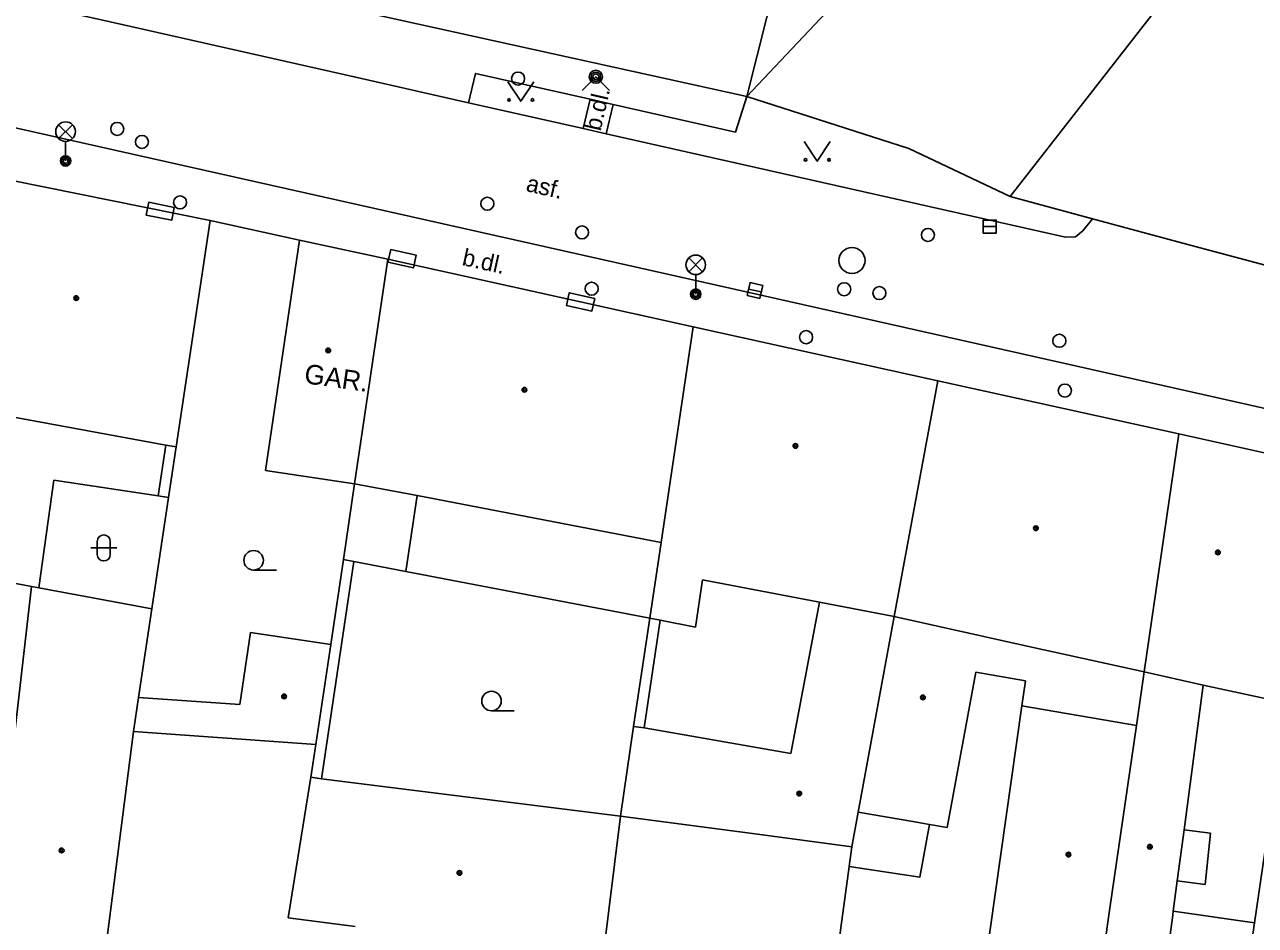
# Model space of a CAD drawing. Extents: x -596229 to -595156, y -1161237 to -1159376.
# Drawn here: x -595342.36 to -595295.17, y -1160917.69 to -1160883.13 of the extents above; entities that cross this region are included whole.
import ezdxf

# ---------------------------------------------------------------- set-up
doc = ezdxf.new("R2010")
doc.units = 0
for name, color, linetype in [('DOP - kresba z DSPS bez souradnic', 7, 'Continuous'), ('DOP - rozhrani ploch obecne', 7, 'Continuous'), ('Level 24', 7, 'Continuous'), ('Level 27', 7, 'Continuous'), ('Level 28', 7, 'Continuous'), ('Level 31', 7, 'Continuous'), ('Level 33', 7, 'Continuous'), ('Level 36', 7, 'Continuous'), ('Level 39', 7, 'Continuous'), ('Specificka linie pasportu komunikaci', 7, 'Continuous'), ('TM - budovy zdene_ betonove - VP', 7, 'Continuous'), ('TM - chodniky - VP', 7, 'Continuous'), ('TM - komunikace - VP', 7, 'Continuous'), ('TM - letecke snimky - pomocna linie', 7, 'Continuous'), ('TM - plot dreveny - VP', 7, 'Continuous'), ('TM - plot zdeny_ ohradni zed - VP', 7, 'Continuous'), ('TM - popis objektu', 7, 'Continuous'), ('TM - popis povrchu', 7, 'Continuous')]:
    doc.layers.add(name, color=color, linetype=linetype)

msp = doc.modelspace()

# ---------------------------------------------------------------- linework, layer by layer
at = {"layer": 'DOP - kresba z DSPS bez souradnic'}
for points in [[(-595337.24, -1160901.21), (-595336.94, -1160899.26)], [(-595341.81, -1160904.73), (-595341.24, -1160900.61)], [(-595341.24, -1160900.61), (-595337.24, -1160901.21)], [(-595336.84, -1160901.27), (-595337.24, -1160901.21)], [(-595327.31, -1160901.2), (-595327.74, -1160904.11)], [(-595330.98, -1160912.06), (-595329.74, -1160903.72)], [(-595329.74, -1160903.72), (-595330.14, -1160903.65)], [(-595327.74, -1160904.11), (-595329.74, -1160903.72)], [(-595318.39, -1160905.9), (-595327.74, -1160904.11)], [(-595318.61, -1160910.11), (-595318, -1160905.98)], [(-595297.91, -1160914.02), (-595296.89, -1160914.15)], [(-595296.89, -1160914.15), (-595297.1, -1160916.12)], [(-595297.1, -1160916.12), (-595298.17, -1160915.98)]]:
    msp.add_lwpolyline(points, dxfattribs=at)
at = {"layer": 'DOP - rozhrani ploch obecne'}
for points in [[(-595293.85, -1160875.97), (-595304.58, -1160889.73)], [(-595305.8, -1160876.48), (-595314.67, -1160885.89)], [(-595336.55, -1160899.33), (-595336.84, -1160901.27)], [(-595330.14, -1160903.65), (-595329.71, -1160900.74)], [(-595336.84, -1160901.27), (-595337.48, -1160905.54)], [(-595330.62, -1160906.91), (-595330.14, -1160903.65)], [(-595342.1, -1160904.68), (-595346.45, -1160903.85)], [(-595318.39, -1160905.9), (-595319.01, -1160910.06)], [(-595295.21, -1160917.59), (-595294.81, -1160914.88)], [(-595295.94, -1160922.58), (-595295.21, -1160917.59)]]:
    msp.add_lwpolyline(points, dxfattribs=at)
at = {"layer": 'Level 24'}
for points in [[(-595336.623, -1160890.143), (-595337.604, -1160889.945), (-595337.703, -1160890.435), (-595336.722, -1160890.633)], [(-595328.429, -1160892.247), (-595327.453, -1160892.463), (-595327.345, -1160891.975), (-595328.321, -1160891.759)], [(-595320.501, -1160893.633), (-595321.477, -1160893.417), (-595321.585, -1160893.905), (-595320.609, -1160894.121)]]:
    msp.add_lwpolyline(points, close=True, dxfattribs=at)
at = {"layer": 'Level 27'}
for p, q in [((-595305.61, -1160890.88), (-595305.11, -1160890.88)), ((-595314.603, -1160893.273), (-595314.117, -1160893.387))]:
    msp.add_line(p, q, dxfattribs=at)
for points in [[(-595305.61, -1160891.13), (-595305.11, -1160891.13), (-595305.11, -1160890.63), (-595305.61, -1160890.63)], [(-595314.661, -1160893.516), (-595314.174, -1160893.631), (-595314.059, -1160893.144), (-595314.546, -1160893.029)]]:
    msp.add_lwpolyline(points, close=True, dxfattribs=at)
msp.add_circle((-595310.64, -1160892.18), 0.5, dxfattribs=at)
at = {"layer": 'Level 28'}
for centre in [(-595323.44, -1160885.2), (-595338.81, -1160887.13), (-595337.86, -1160887.63), (-595324.62, -1160890), (-595320.99, -1160891.1), (-595310.94, -1160893.28), (-595309.59, -1160893.43), (-595312.4, -1160895.12), (-595302.69, -1160895.26)]:
    msp.add_circle(centre, 0.25, dxfattribs=at)
at = {"layer": 'Level 31'}
msp.add_lwpolyline([(-595320.99, -1160885.66), (-595320.46, -1160885.13), (-595319.93, -1160885.66)], dxfattribs=at)
for centre, radius in [((-595320.46, -1160885.13), 0.25), ((-595320.46, -1160885.13), 0.18), ((-595320.46, -1160885.13), 0.11), ((-595336.4, -1160889.95), 0.25), ((-595307.73, -1160891.2), 0.25), ((-595320.62, -1160893.26), 0.25), ((-595302.48, -1160897.17), 0.25)]:
    msp.add_circle(centre, radius, dxfattribs=at)
at = {"layer": 'Level 33'}
for p, q in [((-595341.055, -1160887.5), (-595340.525, -1160886.97)), ((-595341.055, -1160886.97), (-595340.525, -1160887.5)), ((-595340.79, -1160887.61), (-595340.79, -1160888.36)), ((-595316.895, -1160892.61), (-595316.365, -1160892.08)), ((-595316.895, -1160892.08), (-595316.365, -1160892.61)), ((-595316.63, -1160892.72), (-595316.63, -1160893.47))]:
    msp.add_line(p, q, dxfattribs=at)
for centre, radius in [((-595340.79, -1160887.235), 0.375), ((-595340.79, -1160888.36), 0.2), ((-595340.79, -1160888.36), 0.145), ((-595340.79, -1160888.36), 0.0876), ((-595316.63, -1160892.345), 0.375), ((-595316.63, -1160893.47), 0.2), ((-595316.63, -1160893.47), 0.145), ((-595316.63, -1160893.47), 0.0876)]:
    msp.add_circle(centre, radius, dxfattribs=at)
at = {"layer": 'Level 36'}
for p, q in [((-595339.826, -1160903.206), (-595338.826, -1160903.206)), ((-595339.576, -1160902.956), (-595339.576, -1160903.456)), ((-595339.076, -1160902.956), (-595339.076, -1160903.456)), ((-595333.58, -1160904.055), (-595332.705, -1160904.055)), ((-595324.46, -1160909.455), (-595323.585, -1160909.455))]:
    msp.add_line(p, q, dxfattribs=at)
for points in [[(-595323.84, -1160885.32), (-595323.34, -1160886.07), (-595322.84, -1160885.32)], [(-595312.47, -1160887.62), (-595311.97, -1160888.37), (-595311.47, -1160887.62)]]:
    msp.add_lwpolyline(points, dxfattribs=at)
for centre, radius in [((-595323.79, -1160886.02), 0.05), ((-595322.891, -1160886.02), 0.05), ((-595312.42, -1160888.32), 0.05), ((-595311.521, -1160888.32), 0.05), ((-595333.58, -1160903.68), 0.375), ((-595324.46, -1160909.08), 0.375)]:
    msp.add_circle(centre, radius, dxfattribs=at)
for centre, start, end in [((-595339.326, -1160902.956), 0, 180), ((-595339.326, -1160903.456), 180, 0)]:
    msp.add_arc(centre, 0.25, start, end, dxfattribs=at)
at = {"layer": 'Level 39'}
for centre, radius in [((-595340.38, -1160893.62), 0.09), ((-595340.38, -1160893.62), 0.0398), ((-595330.72, -1160895.63), 0.09), ((-595330.72, -1160895.63), 0.0398), ((-595323.2, -1160897.14), 0.09), ((-595323.2, -1160897.14), 0.0398), ((-595312.81, -1160899.29), 0.09), ((-595312.81, -1160899.29), 0.0398), ((-595303.59, -1160902.45), 0.09), ((-595303.59, -1160902.45), 0.0398), ((-595296.61, -1160903.38), 0.09), ((-595296.61, -1160903.38), 0.0398), ((-595332.41, -1160908.9), 0.09), ((-595332.41, -1160908.9), 0.0398), ((-595307.92, -1160908.94), 0.09), ((-595307.92, -1160908.94), 0.0398), ((-595312.66, -1160912.63), 0.09), ((-595312.66, -1160912.63), 0.0398), ((-595299.22, -1160914.67), 0.09), ((-595299.22, -1160914.67), 0.0398), ((-595340.94, -1160914.81), 0.09), ((-595340.94, -1160914.81), 0.0398), ((-595302.34, -1160914.97), 0.09), ((-595302.34, -1160914.97), 0.0398), ((-595325.69, -1160915.67), 0.09), ((-595325.69, -1160915.67), 0.0398)]:
    msp.add_circle(centre, radius, dxfattribs=at)
at = {"layer": 'Specificka linie pasportu komunikaci'}
for points in [[(-595320.94, -1160887.12), (-595320.68, -1160885.99)], [(-595319.79, -1160886.19), (-595320.06, -1160887.32)]]:
    msp.add_lwpolyline(points, dxfattribs=at)
at = {"layer": 'TM - budovy zdene_ betonove - VP'}
for points in [[(-595314.67, -1160885.89), (-595312.37, -1160876.75)], [(-595314.67, -1160885.89), (-595331.03, -1160882.28)], [(-595344.11, -1160888.86), (-595335.25, -1160890.65)], [(-595335.25, -1160890.65), (-595336.55, -1160899.33)], [(-595331.82, -1160891.4), (-595333.12, -1160900.24)], [(-595328.44, -1160892.13), (-595331.82, -1160891.4)], [(-595329.71, -1160900.74), (-595328.44, -1160892.13)], [(-595328.44, -1160892.13), (-595316.73, -1160894.72)], [(-595316.73, -1160894.72), (-595317.96, -1160903)], [(-595316.73, -1160894.72), (-595307.35, -1160896.8)], [(-595309.02, -1160905.84), (-595307.35, -1160896.8)], [(-595307.35, -1160896.8), (-595298.11, -1160898.83)], [(-595336.94, -1160899.26), (-595345.49, -1160897.69)], [(-595298.11, -1160898.83), (-595299.44, -1160907.96)], [(-595298.11, -1160898.83), (-595292.36, -1160900.11)], [(-595336.55, -1160899.33), (-595336.94, -1160899.26)], [(-595333.12, -1160900.24), (-595329.71, -1160900.74)], [(-595327.31, -1160901.2), (-595329.71, -1160900.74)], [(-595317.96, -1160903), (-595327.31, -1160901.2)], [(-595317.96, -1160903), (-595318.39, -1160905.9)], [(-595343.59, -1160917.64), (-595342.1, -1160904.68)], [(-595341.81, -1160904.73), (-595342.1, -1160904.68)], [(-595337.48, -1160905.54), (-595341.81, -1160904.73)], [(-595316.37, -1160904.43), (-595316.64, -1160906.24)], [(-595311.89, -1160905.29), (-595316.37, -1160904.43)], [(-595337.99, -1160908.94), (-595337.48, -1160905.54)], [(-595311.89, -1160905.29), (-595312.98, -1160911.09)], [(-595309.02, -1160905.84), (-595311.89, -1160905.29)], [(-595318, -1160905.98), (-595318.39, -1160905.9)], [(-595316.64, -1160906.24), (-595318, -1160905.98)], [(-595310.4, -1160913.34), (-595309.02, -1160905.84)], [(-595303.81, -1160907), (-595309.02, -1160905.84)], [(-595334.11, -1160909.21), (-595333.7, -1160906.45)], [(-595333.7, -1160906.45), (-595330.62, -1160906.91)], [(-595330.62, -1160906.91), (-595331.19, -1160910.75)], [(-595299.44, -1160907.96), (-595303.81, -1160907)], [(-595305.89, -1160907.97), (-595306.99, -1160913.93)], [(-595303.99, -1160908.3), (-595305.89, -1160907.97)], [(-595299.44, -1160907.96), (-595299.73, -1160910.02)], [(-595297.17, -1160908.47), (-595299.44, -1160907.96)], [(-595304.13, -1160909.26), (-595303.99, -1160908.3)], [(-595297.17, -1160908.47), (-595297.91, -1160914.02)], [(-595293.97, -1160909.16), (-595297.17, -1160908.47)], [(-595338.19, -1160910.25), (-595337.99, -1160908.94)], [(-595337.99, -1160908.94), (-595334.11, -1160909.21)], [(-595305.74, -1160920.64), (-595304.13, -1160909.26)], [(-595299.73, -1160910.02), (-595304.13, -1160909.26)], [(-595338.19, -1160910.25), (-595339.74, -1160922.43)], [(-595331.19, -1160910.75), (-595338.19, -1160910.25)], [(-595319.01, -1160910.06), (-595319.52, -1160913.49)], [(-595318.61, -1160910.11), (-595319.01, -1160910.06)], [(-595312.98, -1160911.09), (-595318.61, -1160910.11)], [(-595300.75, -1160917.02), (-595299.73, -1160910.02)], [(-595331.39, -1160912), (-595331.19, -1160910.75)], [(-595332.26, -1160917.39), (-595331.39, -1160912)], [(-595331.39, -1160912), (-595330.98, -1160912.06)], [(-595319.52, -1160913.49), (-595330.98, -1160912.06)], [(-595320.19, -1160918.95), (-595319.52, -1160913.49)], [(-595319.52, -1160913.49), (-595314.46, -1160914.16)], [(-595310.4, -1160913.34), (-595310.65, -1160914.67)], [(-595308.31, -1160913.7), (-595310.4, -1160913.34)], [(-595307.67, -1160913.81), (-595308.31, -1160913.7)], [(-595310.65, -1160914.67), (-595314.46, -1160914.16)], [(-595306.99, -1160913.93), (-595307.67, -1160913.81)], [(-595297.91, -1160914.02), (-595298.17, -1160915.98)], [(-595298.17, -1160915.98), (-595298.32, -1160917.14)], [(-595329.69, -1160917.73), (-595332.26, -1160917.39)], [(-595300.75, -1160917.02), (-595301.47, -1160922.07)], [(-595298.34, -1160917.29), (-595299, -1160922.18)], [(-595298.32, -1160917.14), (-595298.34, -1160917.29)]]:
    msp.add_lwpolyline(points, dxfattribs=at)
at = {"layer": 'TM - chodniky - VP'}
for points in [[(-595325.34, -1160886.13), (-595325.07, -1160885), (-595320.68, -1160885.99)], [(-595320.68, -1160885.99), (-595319.79, -1160886.19)], [(-595319.79, -1160886.19), (-595315.11, -1160887.25), (-595314.67, -1160885.89)]]:
    msp.add_lwpolyline(points, dxfattribs=at)
at = {"layer": 'TM - komunikace - VP'}
for points in [[(-595342.37, -1160882.29), (-595339.47, -1160882.94), (-595329.72, -1160885.13), (-595325.34, -1160886.13)], [(-595353.12, -1160884.8), (-595343.53, -1160886.91), (-595316.34, -1160893.01), (-595286.05, -1160899.83), (-595268.67, -1160903.76), (-595251.31, -1160907.63), (-595245.08, -1160908.82)], [(-595325.34, -1160886.13), (-595320.94, -1160887.12)], [(-595320.94, -1160887.12), (-595320.06, -1160887.32)], [(-595320.06, -1160887.32), (-595302.46, -1160891.29), (-595302.07, -1160891.27), (-595301.79, -1160891.04), (-595301.42, -1160890.58)]]:
    msp.add_lwpolyline(points, dxfattribs=at)
at = {"layer": 'TM - letecke snimky - pomocna linie'}
for points in [[(-595310.75, -1160915.42), (-595308.04, -1160915.84), (-595307.67, -1160913.81)], [(-595310.65, -1160914.67), (-595310.75, -1160915.42)], [(-595295.21, -1160917.59), (-595298.32, -1160917.14)]]:
    msp.add_lwpolyline(points, dxfattribs=at)
at = {"layer": 'TM - plot dreveny - VP'}
for points in [[(-595308.46, -1160887.88), (-595314.67, -1160885.89)], [(-595304.58, -1160889.73), (-595308.46, -1160887.88)], [(-595301.42, -1160890.58), (-595304.58, -1160889.73)], [(-595297.81, -1160891.55), (-595301.42, -1160890.58)], [(-595294.8, -1160892.36), (-595297.81, -1160891.55)]]:
    msp.add_lwpolyline(points, dxfattribs=at)
at = {"layer": 'TM - plot zdeny_ ohradni zed - VP'}
for points in [[(-595335.25, -1160890.65), (-595331.82, -1160891.4)], [(-595305.74, -1160920.64), (-595309.37, -1160919.43), (-595311.21, -1160918.81), (-595310.75, -1160915.42)]]:
    msp.add_lwpolyline(points, dxfattribs=at)

# ---------------------------------------------------------------- texts
at = {"layer": 'TM - popis objektu'}
msp.add_text('GAR.', height=0.75, rotation=352, dxfattribs=at).set_placement((-595331.67, -1160896.88))
at = {"layer": 'TM - popis povrchu'}
for s, rotation, p in [('b.dl.', 77, (-595320.28, -1160887.24)), ('asf.', 347, (-595323.17, -1160889.51)), ('b.dl.', 347.5282, (-595325.62, -1160892.35))]:
    msp.add_text(s, height=0.65, rotation=rotation, dxfattribs=at).set_placement(p)

doc.saveas('drawing.dxf')
